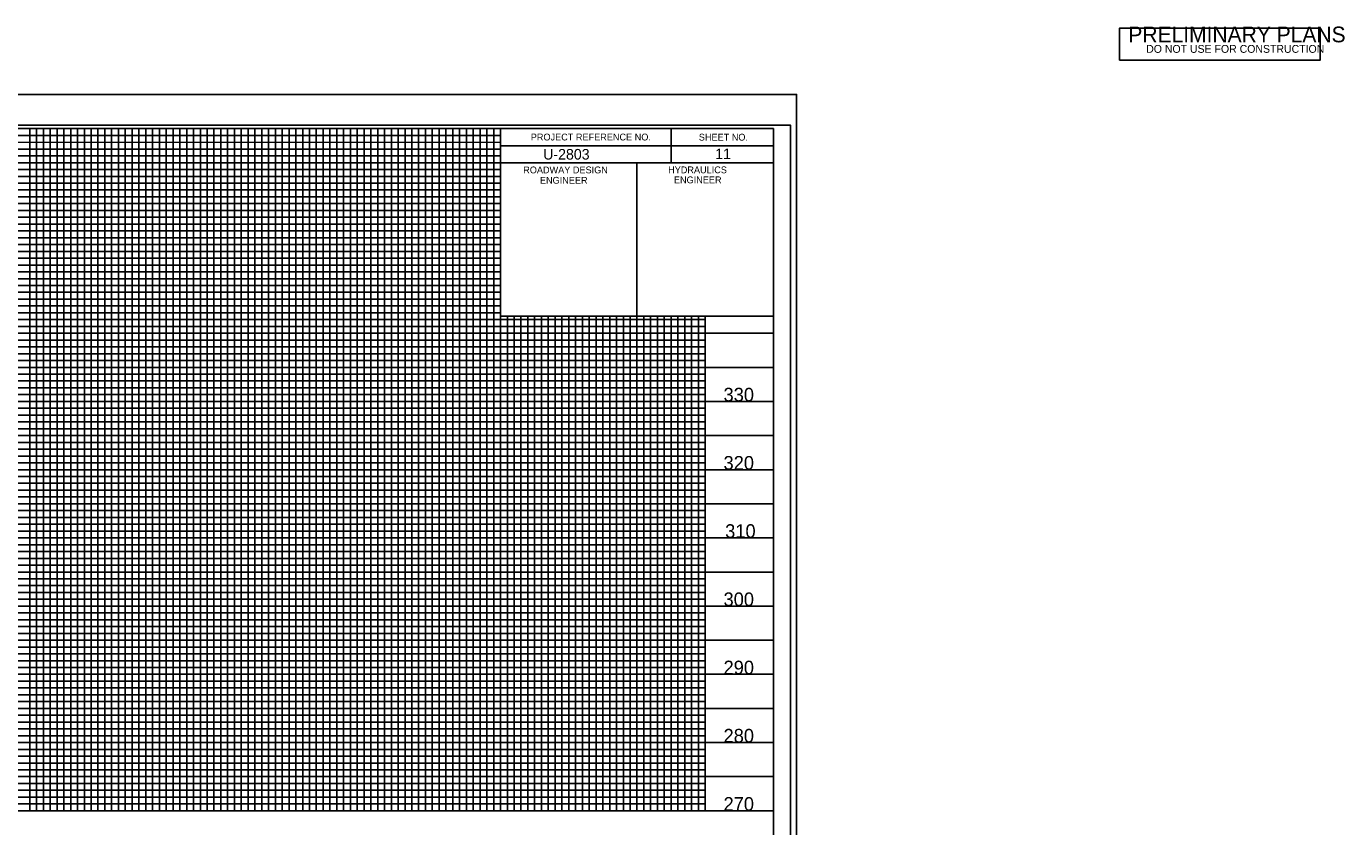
# Model space of a CAD drawing. Extents: x 571503 to 593215, y -77195 to -51828.
# Drawn here: x 583449 to 584416, y -75042 to -74455 of the extents above; entities that cross this region are included whole.
import ezdxf

# ---------------------------------------------------------------- set-up
doc = ezdxf.new("R2010")
doc.units = 0
for name, color, linetype in [('Exist Vertical Profile Vertical Axis Label', 7, 'Continuous'), ('Sheet Cutting Line CELL', 7, 'Continuous'), ('Sheet Data Field CELL', 7, 'Continuous'), ('Sheet DOT Grid CELL', 7, 'Continuous'), ('Sheet Layout Profile Border Port 1', 7, 'Continuous'), ('Sheet Plot Border Inside CELL', 7, 'Continuous'), ('Sheet Plot Border Outside CELL', 7, 'Continuous'), ('Sheet Profile CELL', 7, 'Continuous'), ('Sheet Profile Grid Major CELL', 7, 'Continuous'), ('Sheet Profile Grid Middle CELL', 7, 'Continuous'), ('Sheet Profile Grid Minor CELL', 7, 'Continuous'), ('Sheet Sticker Preliminary CELL', 7, 'Continuous')]:
    doc.layers.add(name, color=color, linetype=linetype)

msp = doc.modelspace()

# ---------------------------------------------------------------- linework, layer by layer
at = {"layer": 'Sheet Cutting Line CELL'}
msp.add_line((584013.98, -74505.16), (582329.98, -74505.16), dxfattribs=at)
at = {"layer": 'Sheet DOT Grid CELL'}
for p, q in [((583496.98, -75030.16), (583496.98, -74530.16)), ((583546.98, -75030.16), (583546.98, -74530.16)), ((583596.98, -75030.16), (583596.98, -74530.16)), ((583646.98, -75030.16), (583646.98, -74530.16)), ((583696.98, -75030.16), (583696.98, -74530.16)), ((583746.98, -75030.16), (583746.98, -74530.16)), ((583796.93, -74580.16), (582496.98, -74580.16)), ((583796.93, -74630.16), (582496.98, -74630.16)), ((583796.98, -75030.16), (583796.98, -74667.71)), ((583846.98, -75030.16), (583846.98, -74667.71)), ((583896.98, -75030.16), (583896.98, -74667.71)), ((583946.98, -75030.16), (583946.98, -74667.71)), ((583996.98, -74680.16), (582496.98, -74680.16)), ((583996.98, -74730.16), (582496.98, -74730.16)), ((583996.98, -74780.16), (582496.98, -74780.16)), ((583996.98, -74830.16), (582496.98, -74830.16)), ((583996.98, -74880.16), (582496.98, -74880.16)), ((583996.98, -74930.16), (582496.98, -74930.16)), ((583996.98, -74980.16), (582496.98, -74980.16))]:
    msp.add_line(p, q, dxfattribs=at)
at = {"layer": 'Sheet Layout Profile Border Port 1'}
msp.add_lwpolyline([(582546.98, -74530.16), (582546.98, -75030.16), (583946.98, -75030.16), (583946.98, -74667.71), (583796.93, -74667.71), (583796.93, -74530.16)], close=True, dxfattribs=at)
at = {"layer": 'Sheet Plot Border Inside CELL'}
msp.add_lwpolyline([(582342.98, -75582.71), (584009.48, -75582.71), (584009.48, -74527.61), (582342.98, -74527.61)], close=True, dxfattribs=at)
at = {"layer": 'Sheet Plot Border Outside CELL'}
msp.add_lwpolyline([(582329.98, -75605.16), (584013.98, -75605.16), (584013.98, -74505.16), (582329.98, -74505.16)], close=True, dxfattribs=at)
at = {"layer": 'Sheet Profile CELL'}
for p, q in [((583921.98, -74530.21), (583921.98, -74555.21)), ((583796.93, -74542.71), (583996.98, -74542.71)), ((583896.98, -74555.21), (583896.98, -74667.66)), ((582496.98, -75030.16), (583996.98, -75030.16))]:
    msp.add_line(p, q, dxfattribs=at)
for points in [[(583996.98, -74530.16), (582496.98, -74530.16), (582496.98, -75580.16), (583996.98, -75580.16)], [(583796.93, -74530.16), (583996.98, -74530.16), (583996.98, -74555.21), (583796.93, -74555.21)], [(583796.93, -74555.21), (583896.98, -74555.21), (583896.98, -74667.71), (583796.93, -74667.71)], [(583896.98, -74555.21), (583996.98, -74555.21), (583996.98, -74667.71), (583896.98, -74667.71)]]:
    msp.add_lwpolyline(points, close=True, dxfattribs=at)
at = {"layer": 'Sheet Profile Grid Major CELL'}
for points in [[(583446.98, -75030.16), (583496.98, -75030.16), (583496.98, -74530.16), (583546.98, -74530.16), (583546.98, -75030.16), (583596.98, -75030.16), (583596.98, -74530.16), (583646.98, -74530.16), (583646.98, -75030.16), (583696.98, -75030.16), (583696.98, -74530.16), (583746.98, -74530.16), (583746.98, -75030.16), (583796.98, -75030.16), (583796.98, -74530.16), (583823.28, -74530.16)], [(582496.98, -74580.16), (583796.98, -74580.16)], [(583796.98, -74630.16), (582496.98, -74630.16), (582496.98, -74680.16), (583996.98, -74680.16)], [(583846.98, -74667.71), (583846.98, -75030.16), (583896.98, -75030.16), (583896.98, -75030.16), (583896.98, -74667.71)], [(583946.98, -74667.71), (583946.98, -75030.16), (583996.98, -75030.16), (583996.98, -74680.16)], [(583996.98, -74730.16), (582496.98, -74730.16), (582496.98, -74780.16), (583996.98, -74780.16)], [(583996.98, -74830.16), (582496.98, -74830.16), (582496.98, -74880.16), (583996.98, -74880.16)], [(583996.98, -74930.16), (582496.98, -74930.16), (582496.98, -74930.16), (582496.98, -74980.16), (583996.98, -74980.16)]]:
    msp.add_lwpolyline(points, dxfattribs=at)
at = {"layer": 'Sheet Profile Grid Middle CELL'}
msp.add_line((582496.98, -74555.16), (583796.93, -74555.16), dxfattribs=at)
for points in [[(583421.98, -74530.16), (583471.98, -74530.16), (583471.98, -75030.16), (583521.98, -75030.16), (583521.98, -74530.16), (583571.98, -74530.16), (583571.98, -75030.16), (583621.98, -75030.16), (583621.98, -74530.16), (583671.98, -74530.16), (583671.98, -75030.16), (583721.98, -75030.16), (583721.98, -74530.16), (583771.98, -74530.16), (583771.98, -75030.16), (583821.98, -75030.16), (583821.98, -74667.71)], [(583796.98, -74605.16), (582496.98, -74605.16), (582496.98, -74655.16), (583796.98, -74655.16)], [(583821.98, -74767.36), (583821.98, -75030.16), (583871.98, -75030.16), (583871.98, -74667.71)], [(583871.98, -74767.36), (583871.98, -75030.16), (583921.98, -75030.16), (583921.98, -74667.71)], [(583996.98, -74705.16), (582496.98, -74705.16), (582496.98, -74755.16), (583821.98, -74755.16)], [(583821.98, -74755.16), (583996.98, -74755.16)], [(583996.98, -74805.16), (582496.98, -74805.16), (582496.98, -74855.16), (583996.98, -74855.16)], [(583996.98, -74905.16), (582496.98, -74905.16), (582496.98, -74955.16), (583996.98, -74955.16)], [(583996.98, -75005.16), (582496.98, -75005.16)]]:
    msp.add_lwpolyline(points, dxfattribs=at)
at = {"layer": 'Sheet Profile Grid Minor CELL'}
for p, q in [((582546.98, -74535.16), (583796.98, -74535.16)), ((583796.98, -74540.16), (582546.98, -74540.51)), ((582546.98, -74545.16), (583796.98, -74545.16)), ((583796.93, -74665.16), (582546.98, -74665.16)), ((583946.98, -74670.16), (582546.98, -74670.16)), ((583946.98, -74675.16), (582546.98, -74675.16)), ((582546.98, -74685.16), (583946.98, -74685.16)), ((583946.98, -74690.16), (582546.98, -74690.16)), ((582546.98, -74695.16), (583946.98, -74695.16)), ((583946.98, -74715.16), (582546.98, -74715.16)), ((582546.98, -74720.16), (583946.98, -74720.16)), ((583946.98, -74740.16), (582546.98, -74740.16)), ((582546.98, -74745.16), (583946.98, -74745.16)), ((583946.98, -74765.16), (582546.98, -74765.16)), ((582546.98, -74770.16), (583946.98, -74770.16)), ((583946.98, -74775.16), (582546.98, -74775.16)), ((582546.98, -74785.16), (583946.98, -74785.16)), ((583946.98, -74790.16), (582546.98, -74790.16)), ((582546.98, -74795.16), (583946.98, -74795.16)), ((583946.98, -74800.16), (582546.98, -74800.16)), ((582546.98, -74810.16), (583946.98, -74810.16)), ((583946.98, -74815.16), (582546.98, -74815.16)), ((582546.98, -74820.16), (583946.98, -74820.16)), ((583946.98, -74825.16), (582546.98, -74825.16)), ((582546.98, -74835.16), (583946.98, -74835.16)), ((583946.98, -74840.16), (582546.98, -74840.16)), ((582546.98, -74845.16), (583946.98, -74845.16)), ((583946.98, -74850.16), (582546.98, -74850.16)), ((582546.98, -74860.16), (583946.98, -74860.16)), ((583946.98, -74865.16), (582546.98, -74865.16)), ((582546.98, -74870.16), (583946.98, -74870.16)), ((583946.98, -74875.16), (582546.98, -74875.16)), ((582546.98, -74885.16), (583946.98, -74885.16)), ((583946.98, -74890.16), (582546.98, -74890.16)), ((582546.98, -74895.16), (583946.98, -74895.16)), ((583946.98, -74900.16), (582546.98, -74900.16)), ((582546.98, -74910.16), (583946.98, -74910.16)), ((583946.98, -74915.16), (582546.98, -74915.16)), ((583946.98, -74920.16), (582546.98, -74920.16)), ((583946.98, -74925.16), (582546.98, -74925.16)), ((582546.98, -74935.16), (583946.98, -74935.16)), ((583946.98, -74940.16), (582546.98, -74940.16)), ((582546.98, -74945.16), (583946.98, -74945.16)), ((583946.98, -74950.16), (582546.98, -74950.16)), ((582546.98, -74960.16), (583946.98, -74960.16)), ((583946.98, -74965.16), (582546.98, -74965.16)), ((582546.98, -74970.16), (583946.98, -74970.16)), ((583946.98, -74975.16), (582546.98, -74975.16)), ((582546.98, -74985.16), (583946.98, -74985.16)), ((583946.98, -74990.16), (582546.98, -74990.16)), ((582546.98, -74995.16), (583946.98, -74995.16)), ((583946.98, -75000.16), (582546.98, -75000.16)), ((582546.98, -75010.16), (583946.98, -75010.16)), ((583946.98, -75015.16), (582546.98, -75015.16)), ((582546.98, -75020.16), (583946.98, -75020.16))]:
    msp.add_line(p, q, dxfattribs=at)
for points in [[(583441.98, -74530.16), (583451.98, -74530.16), (583451.98, -75030.16), (583456.98, -75030.16), (583456.98, -74530.16), (583461.98, -74530.16), (583461.98, -75030.16), (583466.98, -75030.16), (583466.98, -74530.16), (583476.98, -74530.16), (583476.98, -75030.16), (583481.98, -75030.16), (583481.98, -74530.16), (583486.98, -74530.16), (583486.98, -75030.16), (583491.98, -75030.16), (583491.98, -74530.16), (583501.98, -74530.16), (583501.98, -75030.16), (583506.98, -75030.16), (583506.98, -74530.16), (583511.98, -74530.16), (583511.98, -75030.16), (583516.98, -75030.16), (583516.98, -74530.16), (583526.98, -74530.16), (583526.98, -75030.16), (583531.98, -75030.16), (583531.98, -74530.16), (583536.98, -74530.16), (583536.98, -75030.16), (583541.98, -75030.16), (583541.98, -74530.16), (583551.98, -74530.16), (583551.98, -75030.16), (583556.98, -75030.16), (583556.98, -74530.16), (583561.98, -74530.16), (583561.98, -75030.16), (583566.98, -75030.16), (583566.98, -74530.16), (583576.98, -74530.16), (583576.98, -75030.16), (583581.98, -75030.16), (583581.98, -74530.16), (583586.98, -74530.16), (583586.98, -75030.16), (583591.98, -75030.16), (583591.98, -74530.16), (583601.98, -74530.16), (583601.98, -75030.16), (583606.98, -75030.16), (583606.98, -74530.16), (583611.98, -74530.16), (583611.98, -75030.16), (583616.98, -75030.16), (583616.98, -74530.16), (583626.98, -74530.16), (583626.98, -75030.16), (583631.98, -75030.16), (583631.98, -74530.16), (583636.98, -74530.16), (583636.98, -75030.16), (583641.98, -75030.16), (583641.98, -74530.16), (583651.98, -74530.16), (583651.98, -75030.16), (583656.98, -75030.16), (583656.98, -74530.16), (583661.98, -74530.16), (583661.98, -75030.16), (583666.98, -75030.16), (583666.98, -74530.16), (583676.98, -74530.16), (583676.98, -75030.16), (583681.98, -75030.16), (583681.98, -74530.16), (583686.98, -74530.16), (583686.98, -75030.16)], [(583686.98, -75030.16), (583691.98, -75030.16), (583691.98, -74530.16), (583701.98, -74530.16), (583701.98, -75030.16), (583706.98, -75030.16), (583706.98, -74530.16), (583711.98, -74530.16), (583711.98, -75030.16), (583716.98, -75030.16), (583716.98, -74530.16), (583726.98, -74530.16), (583726.98, -75030.16), (583731.98, -75030.16), (583731.98, -74530.16), (583736.98, -74530.16), (583736.98, -75030.16), (583741.98, -75030.16), (583741.98, -74530.16), (583751.98, -74530.16), (583751.98, -75030.16), (583756.98, -75030.16), (583756.98, -74530.16), (583761.98, -74530.16), (583761.98, -75030.16), (583766.98, -75030.16), (583766.98, -74530.16), (583776.98, -74530.16), (583776.98, -75030.16), (583781.98, -75030.16), (583781.98, -74530.16), (583786.98, -74530.16), (583786.98, -75030.16), (583791.98, -75030.16), (583791.98, -74530.16), (583801.98, -74530.16)], [(583796.98, -74550.16), (582546.98, -74550.16), (582546.98, -74560.16), (583796.98, -74560.16)], [(583796.93, -74565.16), (582546.98, -74565.16), (582546.98, -74570.16), (583796.98, -74570.16)], [(583796.98, -74575.16), (582546.98, -74575.16), (582546.98, -74585.16), (583796.98, -74585.16)], [(583796.98, -74590.16), (582546.98, -74590.16), (582546.98, -74595.16), (583796.98, -74595.16)], [(583796.98, -74600.16), (582546.98, -74600.16), (582546.98, -74610.16), (583796.98, -74610.16)], [(583796.98, -74615.16), (582546.98, -74615.16), (582546.98, -74620.16), (583796.98, -74620.16)], [(583796.98, -74625.16), (582546.98, -74625.16), (582546.98, -74635.16), (583796.98, -74635.16)], [(583796.98, -74640.26), (582547.08, -74640.26), (582547.08, -74645.16), (583796.98, -74645.16)], [(583796.98, -74650.16), (582546.98, -74650.16), (582546.98, -74660.16), (583796.98, -74660.16)], [(583801.98, -74667.71), (583801.98, -75030.16), (583806.98, -75030.16), (583806.98, -74667.71)], [(583811.98, -74667.71), (583811.98, -75030.16), (583816.98, -75030.16), (583816.98, -74667.71)], [(583826.98, -74667.71), (583826.98, -75030.16), (583826.98, -75030.16), (583831.98, -75030.16), (583836.98, -75030.16), (583836.98, -74667.71)], [(583831.98, -74667.71), (583831.98, -75030.16)], [(583841.98, -74667.71), (583841.88, -75030.11), (583846.88, -75030.11), (583851.98, -75030.16), (583851.98, -74667.71)], [(583851.98, -74767.36), (583851.98, -75030.16), (583856.98, -75030.16), (583856.98, -74667.71)], [(583861.98, -74667.71), (583861.98, -75030.16), (583866.98, -75030.16), (583866.98, -74667.71)], [(583876.98, -74667.71), (583876.98, -75030.16), (583881.98, -75030.16), (583881.98, -74667.71)], [(583886.98, -74667.71), (583886.98, -75030.16), (583891.98, -75030.16), (583891.98, -74667.71)], [(583901.98, -74667.71), (583901.98, -75030.16), (583906.98, -75030.16), (583906.98, -74667.71)], [(583911.98, -74667.71), (583911.98, -75030.16), (583916.98, -75030.16), (583916.98, -74667.71)], [(583926.98, -74667.71), (583926.98, -75030.16), (583931.98, -75030.16), (583931.98, -74667.71)], [(583936.98, -74667.71), (583936.98, -75030.16), (583941.98, -75030.16), (583941.98, -74667.71)], [(583946.98, -74700.16), (582546.98, -74700.16), (582546.98, -74710.16), (583946.98, -74710.16)], [(583946.98, -74725.16), (582546.98, -74725.16), (582546.98, -74735.16), (583946.98, -74735.16)], [(583946.98, -74750.16), (582546.98, -74750.16), (582546.98, -74760.16), (583946.98, -74760.16)], [(583946.98, -75025.16), (582546.98, -75025.16)]]:
    msp.add_lwpolyline(points, dxfattribs=at)
at = {"layer": 'Sheet Sticker Preliminary CELL'}
msp.add_lwpolyline([(584250.57, -74480.06), (584250.57, -74456.56), (584397.57, -74456.56), (584397.57, -74480.06)], close=True, dxfattribs=at)

# ---------------------------------------------------------------- texts
at = {"layer": 'Exist Vertical Profile Vertical Axis Label'}
for s, p in [('330', (583960.42, -74730.16)), ('320', (583960.42, -74780.16)), ('310', (583961.61, -74830.16)), ('300', (583960.42, -74880.16)), ('290', (583960.42, -74930.16)), ('280', (583960.42, -74980.16)), ('270', (583960.42, -75030.16))]:
    msp.add_text(s, height=10, dxfattribs=at).set_placement(p)
at = {"layer": 'Sheet Data Field CELL'}
for s, p in [('11 ', (583954.3, -74552.55)), ('U-2803   ', (583828.25, -74552.85))]:
    msp.add_text(s, height=7.75, dxfattribs=at).set_placement(p)
at = {"layer": 'Sheet Profile CELL'}
for s, height, p in [('PROJECT REFERENCE NO.', 5.0001, (583819.15, -74538.85)), ('SHEET NO.', 5, (583942.3, -74538.95)), ('ROADWAY DESIGN', 5.0001, (583813.6, -74562.95)), ('HYDRAULICS', 5, (583919.8, -74562.9)), ('ENGINEER', 5, (583825.85, -74570.55)), ('ENGINEER', 5, (583924.05, -74570.25))]:
    msp.add_text(s, height=height, dxfattribs=at).set_placement(p)
at = {"layer": 'Sheet Sticker Preliminary CELL'}
for s, height, p in [('PRELIMINARY PLANS', 11.52, (584257.07, -74466.91)), ('DO NOT USE FOR CONSTRUCTION', 5.76, (584270.17, -74474.61))]:
    msp.add_text(s, height=height, dxfattribs=at).set_placement(p)

doc.saveas('drawing.dxf')
